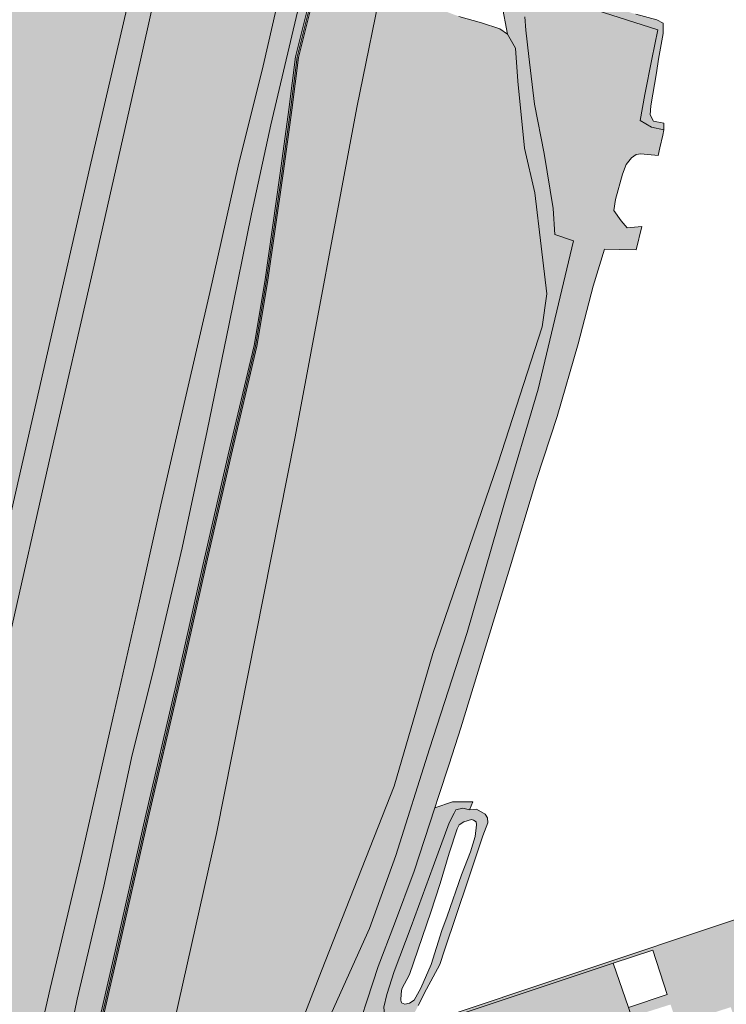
# Model space of a CAD drawing. Header units: metres. Extents: x 90041 to 92106, y 463990 to 466167.
# Tile 1017 of 1021: x 91296 to 91382, y 465487 to 465607. Entities that reach past the tile are written whole.
import ezdxf

# ---------------------------------------------------------------- set-up
doc = ezdxf.new("R2010")
doc.units = ezdxf.units.M
for name, color, linetype, lineweight in [('B-WE-GR-GRAS-GV', 60, 'Continuous', 13), ('B-WE-GR-GROENVOORZIENING-GV', 80, 'Continuous', 13), ('B-WE-GR-STRUIK-GV', 90, 'Continuous', 13), ('B-WE-GW-TALUD_KRUIN-G', 90, 'Continuous', 13), ('B-WE-IE-TERREINAFSCHEIDING_KUNSTMATIG_MUUR-GV', 90, 'Continuous', 13), ('B-WE-KW-KUNSTWERK_GELUIDSWERING_SCHERM-G', 170, 'Continuous', 13), ('B-WE-OG-TERREIN_OEVER-GV', 7, 'Continuous', 13), ('B-WE-OG-WEG-GV', 7, 'Continuous', 13), ('B-WE-VH-GESLOTENVERHARDING-GV', 10, 'Continuous', 13), ('B-WE-VH-ONVERHARD-GV', 252, 'Continuous', 13), ('B-WE-VH-OPENVERHARDING_BETONSTRAATSTEEN-GV', 90, 'Continuous', 13)]:
    doc.layers.add(name, color=color, linetype=linetype, lineweight=lineweight)
for name, color, linetype, lineweight, true_color, plot, transparency in [('B-WE-GR-GRAS-V', 7, 'Continuous', 13, 0x67a552, False, 0.8), ('B-WE-GR-GROENVOORZIENING-V', 7, 'Continuous', 13, 0x82a800, False, 0.8), ('B-WE-GR-STRUIK-V', 7, 'Continuous', 13, 0x00a500, False, 0.8), ('B-WE-OG-TERREIN_OEVER-V', 7, 'Continuous', 13, 0xc9eb70, False, 0.8), ('B-WE-OG-WEG-V', 7, 'Continuous', 13, 0xffffff, False, 0.8), ('B-WE-VH-GESLOTENVERHARDING-V', 7, 'Continuous', 13, 0x848484, False, 0.8), ('B-WE-VH-ONVERHARD-V', 7, 'Continuous', 13, 0xd7aa8c, False, 0.8), ('B-WE-VH-OPENVERHARDING_BETONSTRAATSTEEN-V', 7, 'Continuous', 13, 0xadadad, False, 0.8)]:
    doc.layers.add(name, color=color, linetype=linetype, lineweight=lineweight, true_color=true_color, plot=plot, transparency=transparency)
doc.layers.add('B-WE-IE-TERREINAFSCHEIDING_KUNSTMATIG_MUUR-V', color=253, linetype='Continuous', lineweight=13, plot=False, transparency=0.8)

msp = doc.modelspace()

# ---------------------------------------------------------------- hatches: boundary and pattern name
at = {"layer": 'B-WE-GR-GRAS-V'}
for points in [[(91333.872, 465623.612), (91330.194, 465608.097), (91326.936, 465594.335), (91324.585, 465583.517), (91321.873, 465570.089), (91319.184, 465557.052), (91316.123, 465542.807), (91312.644, 465527.906), (91310.059, 465517.587), (91306.613, 465501.577), (91303.336, 465487.777), (91300.312, 465472.948), (91298.105, 465463.042), (91294.683, 465448.172), (91293.272, 465440.579), (91292.013, 465434.201), (91290.693, 465429.14), (91289.252, 465423.168), (91291.566, 465422.357), (91296.012, 465441.187), (91299.233, 465455.27), (91303.193, 465472.756), (91307.779, 465492.747), (91311.648, 465509.901), (91315.422, 465526.154), (91318.668, 465540.659), (91321.752, 465554.12), (91324.899, 465567.447), (91326.196, 465575.198), (91328.082, 465588.447), (91329.139, 465596.195), (91329.959, 465602.615), (91331.664, 465609.463), (91333.716, 465617.764), (91335.108, 465623.217), (91334.954, 465623.293)], [(91299.746, 465419.739), (91304.744, 465439.992), (91312.663, 465473.728), (91320.341, 465507.973), (91329.887, 465556.333), (91337.398, 465596.472), (91340.796, 465612.975), (91339.852, 465614.509), (91338.926, 465616.241), (91334.065, 465617.675), (91332.013, 465609.377), (91330.315, 465602.549), (91329.496, 465596.147), (91328.438, 465588.397), (91326.55, 465575.142), (91325.252, 465567.375), (91322.103, 465554.041), (91319.02, 465540.579), (91315.773, 465526.075), (91312, 465509.821), (91308.131, 465492.667), (91303.544, 465472.676), (91299.584, 465455.19), (91296.363, 465441.107), (91291.916, 465422.271)]]:
    msp.add_hatch(color=256, dxfattribs=at).paths.add_polyline_path(points)
at = {"layer": 'B-WE-GR-GROENVOORZIENING-V'}
for points in [[(91271.491, 465428.863), (91275.976, 465448.649), (91280.805, 465469.784), (91285.393, 465489.526), (91290.306, 465511.296), (91294.846, 465530.856), (91300.162, 465554.421), (91305.405, 465577.263), (91311.048, 465602.246), (91316.746, 465627.773), (91316.758, 465627.829), (91313.935, 465628.444), (91313.003, 465624.322), (91310.479, 465613.272), (91304.912, 465589.166), (91299.754, 465566.571), (91294.322, 465542.887), (91288.935, 465519.788), (91283.61, 465496.415), (91278.276, 465472.995), (91272.953, 465449.703), (91267.798, 465426.752)], [(91290.693, 465429.14), (91292.013, 465434.201), (91293.272, 465440.579), (91294.683, 465448.172), (91298.105, 465463.042), (91300.312, 465472.948), (91303.336, 465487.777), (91306.613, 465501.577), (91310.059, 465517.587), (91312.644, 465527.906), (91316.123, 465542.807), (91319.184, 465557.052), (91321.873, 465570.089), (91324.585, 465583.517), (91326.936, 465594.335), (91330.194, 465608.097), (91333.872, 465623.612), (91331.988, 465624.171), (91331.414, 465624.341), (91331.404, 465624.309), (91330.74, 465622.153), (91329.608, 465617.558), (91328.164, 465610.947), (91326, 465601.545), (91322.967, 465589.31), (91319.529, 465573.928), (91316.612, 465561.45), (91313.525, 465548.052), (91310.956, 465536.343), (91307.674, 465522.053), (91303.745, 465504.661), (91300.055, 465489.087), (91296.567, 465473.797), (91292.219, 465454.393), (91288.039, 465436.298), (91287.873, 465435.579), (91285.375, 465424.383), (91289.252, 465423.168)], [(91354.388, 465612.754), (91355.781, 465605.391), (91356.752, 465603.67), (91357.049, 465599.648), (91357.822, 465591.503), (91359.118, 465586.07), (91359.876, 465579.554), (91360.552, 465573.75), (91359.976, 465569.73), (91354.609, 465553.019), (91346.656, 465529.916), (91341.973, 465513.734), (91333.1, 465491.241), (91330.093, 465483.48), (91331.457, 465479.706), (91338.953, 465496.407), (91342.151, 465505.291), (91346.287, 465518.293), (91350.838, 465532.487), (91355.339, 465547.996), (91359.493, 465562.132), (91363.805, 465580.21), (91361.53, 465580.962), (91361.32, 465584.135), (91360.232, 465590.838), (91359.058, 465596.867), (91358.376, 465602.654), (91357.991, 465605.87), (91357.878, 465607.523), (91357.87, 465608.476), (91358.012, 465609.419), (91358.807, 465610.542), (91359.629, 465610.629), (91366.56, 465608.334), (91374.1, 465605.941), (91373.372, 465602.348), (91372.514, 465598.026), (91371.929, 465594.867), (91373.325, 465594.058), (91374.834, 465593.745), (91374.795, 465594.552), (91373.57, 465594.791), (91373.14, 465595.571), (91373.237, 465596.675), (91373.905, 465600.685), (91374.16, 465602.365), (91374.741, 465605.473), (91374.721, 465606.737), (91373.949, 465607.134), (91371.402, 465607.823), (91368.806, 465608.663), (91361.532, 465610.902)], [(91342.908, 465484.841), (91341.936, 465484.935), (91341.196, 465485.242), (91340.792, 465485.92), (91340.717, 465486.819), (91341.08, 465488.355), (91341.972, 465491.167), (91344.034, 465496.638), (91346.699, 465503.974), (91348.682, 465509.29), (91349.258, 465510.482), (91349.491, 465510.872), (91350.337, 465511.069), (91351.123, 465510.853), (91351.56, 465511.827), (91349.06, 465511.833), (91346.903, 465511.122), (91344.399, 465503.411), (91342.005, 465496.967), (91340.02, 465491.78), (91336.642, 465481.455), (91338.7, 465482.149), (91342.273, 465483.482), (91342.505, 465484.239)]]:
    msp.add_hatch(color=256, dxfattribs=at).paths.add_polyline_path(points)
at = {"layer": 'B-WE-GR-STRUIK-V'}
msp.add_hatch(color=256, dxfattribs=at).paths.add_polyline_path([(91300.762, 465421.532), (91302.563, 465429.189), (91304.963, 465436.4), (91309.247, 465449.294), (91309.843, 465451.082), (91312.473, 465457.211), (91316.304, 465466.679), (91320.749, 465477.27), (91322.978, 465480.298), (91324.418, 465482.305), (91325.23, 465482.571), (91327.46, 465483.387), (91330.093, 465483.48), (91333.1, 465491.241), (91341.973, 465513.734), (91346.656, 465529.916), (91354.609, 465553.019), (91359.976, 465569.73), (91360.552, 465573.75), (91359.876, 465579.554), (91359.118, 465586.07), (91357.822, 465591.503), (91357.049, 465599.648), (91356.752, 465603.67), (91355.781, 465605.391), (91354.827, 465606.063), (91352.604, 465606.768), (91349.844, 465607.564), (91346.952, 465608.641), (91344.939, 465609.422), (91343.559, 465610.2), (91342.177, 465611.414), (91340.796, 465612.975), (91337.398, 465596.472), (91329.887, 465556.333), (91320.341, 465507.973), (91312.663, 465473.728), (91304.744, 465439.992), (91299.746, 465419.739), (91300.327, 465419.462)])
at = {"layer": 'B-WE-IE-TERREINAFSCHEIDING_KUNSTMATIG_MUUR-V'}
msp.add_hatch(color=256, dxfattribs=at).paths.add_polyline_path([(91291.916, 465422.271), (91296.363, 465441.107), (91299.584, 465455.19), (91303.544, 465472.676), (91308.131, 465492.667), (91312, 465509.821), (91315.773, 465526.075), (91319.02, 465540.579), (91322.103, 465554.041), (91325.252, 465567.375), (91326.55, 465575.142), (91328.438, 465588.397), (91329.496, 465596.147), (91330.315, 465602.549), (91332.013, 465609.377), (91334.065, 465617.675), (91335.44, 465623.057), (91335.108, 465623.217), (91333.716, 465617.764), (91331.664, 465609.463), (91329.959, 465602.615), (91329.139, 465596.195), (91328.082, 465588.447), (91326.196, 465575.198), (91324.899, 465567.447), (91321.752, 465554.12), (91318.668, 465540.659), (91315.422, 465526.154), (91311.648, 465509.901), (91307.779, 465492.747), (91303.193, 465472.756), (91299.233, 465455.27), (91296.012, 465441.187), (91291.566, 465422.357)])
at = {"layer": 'B-WE-OG-TERREIN_OEVER-V'}
h = msp.add_hatch(color=256, dxfattribs=at)
h.paths.add_polyline_path([(91351.123, 465510.853), (91350.337, 465511.069), (91349.491, 465510.872), (91349.258, 465510.482), (91348.682, 465509.29), (91346.699, 465503.974), (91344.034, 465496.638), (91341.972, 465491.167), (91341.08, 465488.355), (91340.717, 465486.819), (91340.792, 465485.92), (91341.196, 465485.242), (91341.936, 465484.935), (91342.908, 465484.841), (91344.496, 465486.242), (91344.897, 465487.012), (91345.916, 465489.013), (91347.521, 465492.039), (91348.095, 465493.763), (91350.985, 465502.332), (91352.76, 465507.685), (91353.358, 465509.279), (91353.343, 465509.9), (91353.04, 465510.345), (91352.011, 465510.948)])
h.paths.add_polyline_path([(91350.173, 465502.942), (91348.429, 465497.899), (91347.753, 465496.177), (91346.464, 465492.032), (91345.224, 465489.129), (91344.396, 465487.668), (91343.82, 465487.29), (91343.275, 465487.196), (91342.863, 465487.333), (91342.766, 465487.671), (91342.831, 465488.446), (91342.919, 465489.066), (91343.829, 465490.81), (91346.419, 465498.4), (91347.566, 465501.874), (91348.666, 465505.582), (91349.623, 465508.542), (91349.89, 465509.029), (91350.466, 465509.407), (91351.376, 465509.676), (91351.634, 465509.62), (91351.941, 465509.408), (91351.987, 465509.045), (91351.833, 465507.624), (91351.283, 465505.744)], flags=16)
at = {"layer": 'B-WE-OG-WEG-V'}
h = msp.add_hatch(color=256, dxfattribs=at)
h.paths.add_polyline_path([(91424.41, 465495.244), (91432.988, 465470.999), (91476.174, 465486.18), (91475.958, 465487.115), (91475.328, 465491.138), (91474.979, 465491.894), (91473.788, 465494.814), (91471.98, 465499.555), (91469.805, 465504.07), (91469.293, 465505.788), (91467.267, 465511.387), (91464.66, 465517.799), (91463.43, 465521.469), (91462.361, 465523.744), (91458.274, 465522.504), (91470.32, 465485.597), (91433.382, 465473.454), (91421.458, 465510.189), (91345.734, 465484.86), (91344.496, 465486.242), (91342.908, 465484.841), (91342.505, 465484.239), (91342.273, 465483.482), (91342.234, 465483.354), (91351.345, 465486.418), (91368.646, 465492.179), (91373.471, 465493.786), (91375.207, 465488.355), (91370.504, 465486.782), (91370.862, 465485.636), (91375.629, 465487.144), (91378.862, 465477.579), (91374.116, 465476.016), (91379.79, 465458.787), (91380.066, 465457.948), (91381.46, 465453.716), (91385.339, 465455.642), (91378.707, 465468.999), (91384.294, 465471.773), (91383.01, 465474.359), (91382.894, 465474.592), (91390.971, 465478.602), (91391.061, 465478.42)])
h.paths.add_polyline_path([(91380.408, 465477.331), (91377.825, 465485.127), (91382.973, 465486.832), (91385.555, 465479.036)], flags=16)
at = {"layer": 'B-WE-VH-GESLOTENVERHARDING-V'}
for points in [[(91285.375, 465424.383), (91287.873, 465435.579), (91288.039, 465436.298), (91292.219, 465454.393), (91296.567, 465473.797), (91300.055, 465489.087), (91303.745, 465504.661), (91307.674, 465522.053), (91310.956, 465536.343), (91313.525, 465548.052), (91316.612, 465561.45), (91319.529, 465573.928), (91322.967, 465589.31), (91326, 465601.545), (91328.164, 465610.947), (91329.608, 465617.558), (91330.74, 465622.153), (91331.404, 465624.309), (91331.414, 465624.341), (91333.217, 465632.749), (91333.248, 465632.894), (91334.327, 465638.809), (91336.498, 465648.942), (91339.804, 465663.415), (91337.009, 465664.3), (91333.591, 465665.387), (91330.109, 465666.408), (91326.786, 465667.445), (91325.953, 465667.594), (91322.411, 465652.602), (91318.629, 465636.009), (91318.626, 465635.997), (91316.758, 465627.829), (91316.746, 465627.773), (91311.048, 465602.246), (91305.405, 465577.263), (91300.162, 465554.421), (91294.846, 465530.856), (91290.306, 465511.296), (91285.393, 465489.526), (91280.805, 465469.784), (91275.976, 465448.649), (91271.491, 465428.863), (91272.277, 465428.527), (91275.574, 465427.497), (91279.044, 465426.371), (91282.403, 465425.324)], [(91313.935, 465628.444), (91315.835, 465636.618), (91315.887, 465636.845), (91321.028, 465659.656), (91306.348, 465663.325), (91305.192, 465657.209), (91303.929, 465650.623), (91302.535, 465643.747), (91301.748, 465640.147), (91301.133, 465637.333), (91299.811, 465631.447), (91297.989, 465623.481), (91296.019, 465614.854), (91293.631, 465604.404), (91291.03, 465592.82), (91288.309, 465580.998), (91285.657, 465569.157), (91280.276, 465545.614), (91278.572, 465538.253), (91276.457, 465528.951), (91274.741, 465521.377), (91269.644, 465499.035), (91264.339, 465475.787), (91258.903, 465452.039), (91257.316, 465445.113), (91257.148, 465444.378), (91253.734, 465429.476), (91267.798, 465426.752), (91272.953, 465449.703), (91278.276, 465472.995), (91283.61, 465496.415), (91288.935, 465519.788), (91294.322, 465542.887), (91299.754, 465566.571), (91304.912, 465589.166), (91310.479, 465613.272), (91313.003, 465624.322)]]:
    msp.add_hatch(color=256, dxfattribs=at).paths.add_polyline_path(points)
at = {"layer": 'B-WE-VH-ONVERHARD-V'}
msp.add_hatch(color=256, dxfattribs=at).paths.add_polyline_path([(91374.834, 465593.745), (91373.325, 465594.058), (91371.929, 465594.867), (91372.514, 465598.026), (91373.372, 465602.348), (91374.1, 465605.941), (91366.56, 465608.334), (91359.629, 465610.629), (91358.807, 465610.542), (91358.012, 465609.419), (91357.87, 465608.476), (91357.878, 465607.523), (91357.991, 465605.87), (91358.376, 465602.654), (91359.058, 465596.867), (91360.232, 465590.838), (91361.32, 465584.135), (91361.53, 465580.962), (91363.805, 465580.21), (91359.493, 465562.132), (91355.339, 465547.996), (91350.838, 465532.487), (91346.287, 465518.293), (91342.151, 465505.291), (91338.953, 465496.407), (91331.457, 465479.706), (91336.642, 465481.455), (91340.02, 465491.78), (91342.005, 465496.967), (91344.399, 465503.411), (91346.903, 465511.122), (91347.354, 465512.513), (91348.646, 465516.428), (91350.102, 465520.843), (91353.098, 465530.693), (91356.097, 465540.489), (91359.286, 465551.113), (91361.802, 465558.81), (91364.391, 465567.667), (91366.192, 465574.7), (91367.579, 465579.192), (91369.401, 465579.153), (91371.456, 465579.097), (91372.153, 465581.977), (91370.341, 465581.778), (91369.607, 465582.661), (91368.713, 465583.916), (91368.91, 465585.243), (91369.77, 465588.337), (91370.228, 465589.527), (91370.882, 465590.325), (91371.454, 465590.711), (91372.022, 465590.831), (91374.123, 465590.629), (91374.336, 465591.563), (91374.686, 465593.098)])
at = {"layer": 'B-WE-VH-OPENVERHARDING_BETONSTRAATSTEEN-V'}
msp.add_hatch(color=256, dxfattribs=at).paths.add_polyline_path([(91374.116, 465476.016), (91370.862, 465485.636), (91370.504, 465486.782), (91368.646, 465492.179), (91351.345, 465486.418), (91342.234, 465483.354), (91341.859, 465480.192), (91337.118, 465475.696), (91337.578, 465475.865), (91341.198, 465476.877), (91360.399, 465483.284), (91360.812, 465482), (91361.074, 465482.07), (91361.34, 465482.119), (91361.609, 465482.148), (91365.881, 465483.627), (91374.644, 465457.021), (91379.79, 465458.787)])

# ---------------------------------------------------------------- linework, layer by layer
at = {"layer": 'B-WE-GR-GRAS-GV', "flags": 128}
for points in [[(91312.663, 465473.728), (91320.341, 465507.973), (91329.887, 465556.333), (91337.398, 465596.472), (91340.796, 465612.975), (91339.852, 465614.509), (91338.926, 465616.241), (91334.065, 465617.675), (91332.013, 465609.377), (91330.315, 465602.549), (91329.496, 465596.147), (91328.438, 465588.397), (91326.55, 465575.142), (91325.252, 465567.375), (91322.103, 465554.041), (91319.02, 465540.579), (91315.773, 465526.075), (91312, 465509.821), (91308.131, 465492.667), (91303.544, 465472.676)], [(91303.193, 465472.756), (91307.779, 465492.747), (91311.648, 465509.901), (91315.422, 465526.154), (91318.668, 465540.659), (91321.752, 465554.12), (91324.899, 465567.447), (91326.196, 465575.198), (91328.082, 465588.447), (91329.139, 465596.195), (91329.959, 465602.615), (91331.664, 465609.463)], [(91330.194, 465608.097), (91326.936, 465594.335), (91324.585, 465583.517), (91321.873, 465570.089), (91319.184, 465557.052), (91316.123, 465542.807), (91312.644, 465527.906), (91310.059, 465517.587), (91306.613, 465501.577), (91303.336, 465487.777), (91300.312, 465472.948)]]:
    msp.add_lwpolyline(points, dxfattribs=at)
at = {"layer": 'B-WE-GR-GROENVOORZIENING-GV', "flags": 128}
for points in [[(91271.491, 465428.863), (91275.976, 465448.649), (91280.805, 465469.784), (91285.393, 465489.526), (91290.306, 465511.296), (91294.846, 465530.856), (91300.162, 465554.421), (91305.405, 465577.263), (91311.048, 465602.246), (91316.746, 465627.773), (91316.758, 465627.829), (91313.935, 465628.444), (91313.003, 465624.322), (91310.479, 465613.272), (91304.912, 465589.166), (91299.754, 465566.571), (91294.322, 465542.887), (91288.935, 465519.788), (91283.61, 465496.415), (91278.276, 465472.995), (91272.953, 465449.703), (91267.798, 465426.752)], [(91342.908, 465484.841), (91341.936, 465484.935), (91341.196, 465485.242), (91340.792, 465485.92), (91340.717, 465486.819), (91341.08, 465488.355), (91341.972, 465491.167), (91344.034, 465496.638), (91346.699, 465503.974), (91348.682, 465509.29), (91349.258, 465510.482), (91349.491, 465510.872), (91350.337, 465511.069), (91351.123, 465510.853), (91351.56, 465511.827), (91349.06, 465511.833), (91346.903, 465511.122), (91344.399, 465503.411), (91342.005, 465496.967), (91340.02, 465491.78), (91336.642, 465481.455), (91338.7, 465482.149), (91342.273, 465483.482), (91342.505, 465484.239)]]:
    msp.add_lwpolyline(points, close=True, dxfattribs=at)
for points in [[(91354.388, 465612.754), (91355.781, 465605.391), (91356.752, 465603.67), (91357.049, 465599.648), (91357.822, 465591.503), (91359.118, 465586.07), (91359.876, 465579.554), (91360.552, 465573.75), (91359.976, 465569.73), (91354.609, 465553.019), (91346.656, 465529.916), (91341.973, 465513.734), (91333.1, 465491.241), (91330.093, 465483.48)], [(91328.164, 465610.947), (91326, 465601.545), (91322.967, 465589.31), (91319.529, 465573.928), (91316.612, 465561.45), (91313.525, 465548.052), (91310.956, 465536.343), (91307.674, 465522.053), (91303.745, 465504.661), (91300.055, 465489.087), (91296.567, 465473.797)], [(91300.312, 465472.948), (91303.336, 465487.777), (91306.613, 465501.577), (91310.059, 465517.587), (91312.644, 465527.906), (91316.123, 465542.807), (91319.184, 465557.052), (91321.873, 465570.089), (91324.585, 465583.517), (91326.936, 465594.335), (91330.194, 465608.097)], [(91366.56, 465608.334), (91374.1, 465605.941), (91373.372, 465602.348), (91372.514, 465598.026), (91371.929, 465594.867), (91373.325, 465594.058), (91374.834, 465593.745), (91374.795, 465594.552), (91373.57, 465594.791), (91373.14, 465595.571), (91373.237, 465596.675), (91373.905, 465600.685), (91374.16, 465602.365), (91374.741, 465605.473), (91374.721, 465606.737), (91373.949, 465607.134), (91371.402, 465607.823)], [(91331.457, 465479.706), (91338.953, 465496.407), (91342.151, 465505.291), (91346.287, 465518.293), (91350.838, 465532.487), (91355.339, 465547.996), (91359.493, 465562.132), (91363.805, 465580.21), (91361.53, 465580.962), (91361.32, 465584.135), (91360.232, 465590.838), (91359.058, 465596.867), (91358.376, 465602.654), (91357.991, 465605.87), (91357.878, 465607.523)]]:
    msp.add_lwpolyline(points, dxfattribs=at)
at = {"layer": 'B-WE-GR-STRUIK-GV', "flags": 128}
for points in [[(91340.796, 465612.975), (91337.398, 465596.472), (91329.887, 465556.333), (91320.341, 465507.973), (91312.663, 465473.728)], [(91330.093, 465483.48), (91333.1, 465491.241), (91341.973, 465513.734), (91346.656, 465529.916), (91354.609, 465553.019), (91359.976, 465569.73), (91360.552, 465573.75), (91359.876, 465579.554), (91359.118, 465586.07), (91357.822, 465591.503), (91357.049, 465599.648), (91356.752, 465603.67), (91355.781, 465605.391), (91354.827, 465606.063), (91352.604, 465606.768), (91349.844, 465607.564)]]:
    msp.add_lwpolyline(points, dxfattribs=at)
at = {"layer": 'B-WE-GW-TALUD_KRUIN-G', "flags": 128}
msp.add_lwpolyline([(91334.065, 465617.675), (91332.013, 465609.377), (91330.315, 465602.549), (91329.496, 465596.147), (91328.438, 465588.397), (91326.55, 465575.142), (91325.252, 465567.375), (91322.103, 465554.041), (91319.02, 465540.579), (91315.773, 465526.075), (91312, 465509.821), (91308.131, 465492.667), (91303.544, 465472.676), (91299.584, 465455.19), (91296.363, 465441.107), (91291.916, 465422.271)], dxfattribs=at)
at = {"layer": 'B-WE-IE-TERREINAFSCHEIDING_KUNSTMATIG_MUUR-GV', "flags": 128}
for points in [[(91331.664, 465609.463), (91329.959, 465602.615), (91329.139, 465596.195), (91328.082, 465588.447), (91326.196, 465575.198), (91324.899, 465567.447), (91321.752, 465554.12), (91318.668, 465540.659), (91315.422, 465526.154), (91311.648, 465509.901), (91307.779, 465492.747), (91303.193, 465472.756)], [(91303.544, 465472.676), (91308.131, 465492.667), (91312, 465509.821), (91315.773, 465526.075), (91319.02, 465540.579), (91322.103, 465554.041), (91325.252, 465567.375), (91326.55, 465575.142), (91328.438, 465588.397), (91329.496, 465596.147), (91330.315, 465602.549), (91332.013, 465609.377)]]:
    msp.add_lwpolyline(points, dxfattribs=at)
at = {"layer": 'B-WE-KW-KUNSTWERK_GELUIDSWERING_SCHERM-G', "flags": 128}
msp.add_lwpolyline([(91303.382, 465472.712), (91307.968, 465492.703), (91311.838, 465509.857), (91315.612, 465526.11), (91318.859, 465540.615), (91321.942, 465554.076), (91325.091, 465567.408), (91326.386, 465575.166), (91328.275, 465588.42), (91329.332, 465596.168), (91330.152, 465602.579), (91331.852, 465609.416), (91333.904, 465617.714), (91335.138, 465622.546)], dxfattribs=at)
at = {"layer": 'B-WE-OG-TERREIN_OEVER-GV', "flags": 128}
msp.add_lwpolyline([(91344.897, 465487.012), (91345.916, 465489.013), (91347.521, 465492.039), (91348.095, 465493.763), (91350.985, 465502.332), (91352.76, 465507.685), (91353.358, 465509.279), (91353.343, 465509.9), (91353.04, 465510.345), (91352.011, 465510.948), (91351.123, 465510.853), (91350.337, 465511.069), (91349.491, 465510.872), (91349.258, 465510.482), (91348.682, 465509.29), (91346.699, 465503.974), (91344.034, 465496.638), (91341.972, 465491.167), (91341.08, 465488.355), (91340.717, 465486.819)], dxfattribs=at)
msp.add_lwpolyline([(91350.173, 465502.942), (91348.429, 465497.899), (91347.753, 465496.177), (91346.464, 465492.032), (91345.224, 465489.129), (91344.396, 465487.668), (91343.82, 465487.29), (91343.275, 465487.196), (91342.863, 465487.333), (91342.766, 465487.671), (91342.831, 465488.446), (91342.919, 465489.066), (91343.829, 465490.81), (91346.419, 465498.4), (91347.566, 465501.874), (91348.666, 465505.582), (91349.623, 465508.542), (91349.89, 465509.029), (91350.466, 465509.407), (91351.376, 465509.676), (91351.634, 465509.62), (91351.941, 465509.408), (91351.987, 465509.045), (91351.833, 465507.624), (91351.283, 465505.744)], close=True, dxfattribs=at)
at = {"layer": 'B-WE-OG-WEG-GV', "flags": 128}
for points in [[(91433.382, 465473.454), (91421.458, 465510.189), (91345.734, 465484.86)], [(91351.345, 465486.418), (91368.646, 465492.179), (91373.471, 465493.786), (91375.207, 465488.355), (91370.504, 465486.782)]]:
    msp.add_lwpolyline(points, dxfattribs=at)
at = {"layer": 'B-WE-VH-GESLOTENVERHARDING-GV', "flags": 128}
for points in [[(91316.746, 465627.773), (91311.048, 465602.246), (91305.405, 465577.263), (91300.162, 465554.421), (91294.846, 465530.856), (91290.306, 465511.296), (91285.393, 465489.526), (91280.805, 465469.784)], [(91278.276, 465472.995), (91283.61, 465496.415), (91288.935, 465519.788), (91294.322, 465542.887), (91299.754, 465566.571), (91304.912, 465589.166), (91310.479, 465613.272)], [(91296.567, 465473.797), (91300.055, 465489.087), (91303.745, 465504.661), (91307.674, 465522.053), (91310.956, 465536.343), (91313.525, 465548.052), (91316.612, 465561.45), (91319.529, 465573.928), (91322.967, 465589.31), (91326, 465601.545), (91328.164, 465610.947)]]:
    msp.add_lwpolyline(points, dxfattribs=at)
at = {"layer": 'B-WE-VH-ONVERHARD-GV', "flags": 128}
for points in [[(91336.642, 465481.455), (91340.02, 465491.78), (91342.005, 465496.967), (91344.399, 465503.411), (91346.903, 465511.122), (91347.354, 465512.513), (91348.646, 465516.428), (91350.102, 465520.843), (91353.098, 465530.693), (91356.097, 465540.489), (91359.286, 465551.113), (91361.802, 465558.81), (91364.391, 465567.667), (91366.192, 465574.7), (91367.579, 465579.192), (91369.401, 465579.153), (91371.456, 465579.097), (91372.153, 465581.977), (91370.341, 465581.778), (91369.607, 465582.661), (91368.713, 465583.916), (91368.91, 465585.243), (91369.77, 465588.337), (91370.228, 465589.527), (91370.882, 465590.325), (91371.454, 465590.711), (91372.022, 465590.831), (91374.123, 465590.629), (91374.336, 465591.563), (91374.686, 465593.098), (91374.834, 465593.745), (91373.325, 465594.058), (91371.929, 465594.867), (91372.514, 465598.026), (91373.372, 465602.348), (91374.1, 465605.941), (91366.56, 465608.334)], [(91357.878, 465607.523), (91357.991, 465605.87), (91358.376, 465602.654), (91359.058, 465596.867), (91360.232, 465590.838), (91361.32, 465584.135), (91361.53, 465580.962), (91363.805, 465580.21), (91359.493, 465562.132), (91355.339, 465547.996), (91350.838, 465532.487), (91346.287, 465518.293), (91342.151, 465505.291), (91338.953, 465496.407), (91331.457, 465479.706)]]:
    msp.add_lwpolyline(points, dxfattribs=at)
at = {"layer": 'B-WE-VH-OPENVERHARDING_BETONSTRAATSTEEN-GV', "flags": 128}
msp.add_lwpolyline([(91374.116, 465476.016), (91370.862, 465485.636), (91370.504, 465486.782), (91368.646, 465492.179), (91351.345, 465486.418), (91342.234, 465483.354), (91341.859, 465480.192), (91337.118, 465475.696), (91337.578, 465475.865), (91341.198, 465476.877), (91360.399, 465483.284), (91360.812, 465482), (91361.074, 465482.07), (91361.34, 465482.119), (91361.609, 465482.148), (91365.881, 465483.627), (91374.644, 465457.021), (91379.79, 465458.787)], close=True, dxfattribs=at)

doc.saveas('drawing.dxf')
